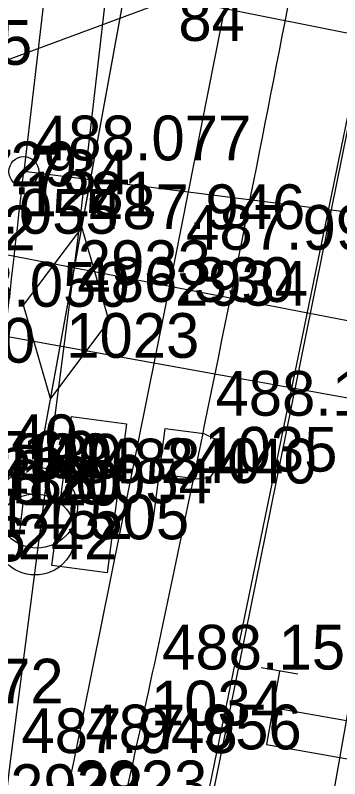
# Model space of a CAD drawing. Extents: x -874038 to -859694, y -1059487 to -1049069.
# Drawn here: x -866521.7 to -866512.99, y -1050215.02 to -1050194.54 of the extents above; entities that cross this region are included whole.
import ezdxf

# ---------------------------------------------------------------- set-up
doc = ezdxf.new("R2010")
doc.units = 0
for name, color, linetype in [('Vrstva 1', 7, 'Continuous'), ('Vrstva 11', 7, 'Continuous'), ('Vrstva 15', 7, 'Continuous'), ('Vrstva 28', 7, 'Continuous'), ('Vrstva 3', 7, 'Continuous'), ('Vrstva 32', 7, 'Continuous'), ('Vrstva 33', 7, 'Continuous'), ('Vrstva 35', 7, 'Continuous'), ('Vrstva 42', 7, 'Continuous'), ('Vrstva 44', 7, 'Continuous'), ('Vrstva 51', 7, 'Continuous'), ('Vrstva 6', 7, 'Continuous'), ('Vrstva 60', 7, 'Continuous'), ('Vrstva 61', 7, 'Continuous')]:
    doc.layers.add(name, color=color, linetype=linetype)

msp = doc.modelspace()

# ---------------------------------------------------------------- linework, layer by layer
at = {"layer": 'Vrstva 1'}
msp.add_line((-866468.882, -1050205.325), (-866521.468, -1050198.731), dxfattribs=at)
for points in [[(-866495.84, -1050119), (-866497.982, -1050130.55), (-866500.06, -1050142.119), (-866502.438, -1050155.401), (-866504.752, -1050168.299), (-866506.931, -1050180.451), (-866509.072, -1050192.436), (-866511.12, -1050203.896), (-866512.818, -1050213.468), (-866513.553, -1050217.613)], [(-866517.952, -1050168.419), (-866518.404, -1050172.485), (-866519.276, -1050179.833), (-866519.503, -1050181.791), (-866519.73, -1050183.748), (-866519.907, -1050185.414), (-866521.468, -1050198.731)]]:
    msp.add_lwpolyline(points, dxfattribs=at)
msp.add_circle((-866521.468, -1050198.731), 0.4, dxfattribs=at)
for points in [[(-866519.023, -1050216.775), (-866518.058, -1050212.394), (-866516.626, -1050205.583), (-866514.162, -1050193.161), (-866511.83, -1050180.683), (-866509.548, -1050168.072), (-866509.135, -1050165.719)], [(-866526.851, -1050238.375), (-866525.504, -1050230.335), (-866524.006, -1050219.807), (-866522.526, -1050207.933), (-866521.468, -1050198.731)]]:
    msp.add_spline(points, degree=3, dxfattribs=at)
at = {"layer": 'Vrstva 11'}
msp.add_line((-866536.39, -1050198.15), (-866507.45, -1050203.77), dxfattribs=at)
at = {"layer": 'Vrstva 15'}
for p, q in [((-866514.12, -1050212.222), (-866515.104, -1050212.046)), ((-866510.848, -1050213.818), (-866514.788, -1050213.118))]:
    msp.add_line(p, q, dxfattribs=at)
msp.add_lwpolyline([(-866514.612, -1050212.134), (-866514.962, -1050214.104), (-866511.024, -1050214.802), (-866510.674, -1050212.832)], dxfattribs=at)
at = {"layer": 'Vrstva 28'}
for p, q in [((-866520.958, -1050205.964), (-866519.702, -1050199.096)), ((-866521.475, -1050202.321), (-866519.911, -1050200.241)), ((-866519.911, -1050200.241), (-866519.185, -1050202.739)), ((-866520.749, -1050204.819), (-866521.475, -1050202.321)), ((-866519.185, -1050202.739), (-866520.749, -1050204.819))]:
    msp.add_line(p, q, dxfattribs=at)
msp.add_lwpolyline([(-866544.37, -1050204.45), (-866541, -1050204.46), (-866531.57, -1050205.56), (-866526.12, -1050206.75), (-866521.22, -1050207.39), (-866520.33, -1050202.53), (-866517.57, -1050187.41), (-866516.24, -1050179.92), (-866510.22, -1050145.73), (-866509.6, -1050138.53)], dxfattribs=at)
at = {"layer": 'Vrstva 3'}
for p, q in [((-866521.593, -1050208.548), (-866521.474, -1050207.556)), ((-866523.519, -1050207.814), (-866521.533, -1050208.052))]:
    msp.add_line(p, q, dxfattribs=at)
for centre in [(-866521.115, -1050207.751), (-866521.165, -1050208.471)]:
    msp.add_circle(centre, 1.084, dxfattribs=at)
at = {"layer": 'Vrstva 32'}
for points in [[(-866521.22, -1050207.39), (-866517.57, -1050187.41), (-866510.18, -1050145.7), (-866509.56, -1050139.49), (-866509.51, -1050138.6)], [(-866544.37, -1050204.45), (-866541, -1050204.46), (-866531.57, -1050205.56), (-866526.12, -1050206.75), (-866521.22, -1050207.39), (-866517.57, -1050187.41), (-866510.18, -1050145.7), (-866509.56, -1050139.49)], [(-866544.37, -1050204.45), (-866541, -1050204.46), (-866531.57, -1050205.56), (-866526.12, -1050206.75), (-866521.22, -1050207.39), (-866517.57, -1050187.41), (-866515.8, -1050177.4)], [(-866544.37, -1050204.45), (-866541, -1050204.46), (-866531.57, -1050205.56), (-866526.12, -1050206.75), (-866521.22, -1050207.39)]]:
    msp.add_lwpolyline(points, dxfattribs=at)
at = {"layer": 'Vrstva 33'}
msp.add_lwpolyline([(-866520.19, -1050205.308), (-866518.714, -1050205.501), (-866519.235, -1050209.496), (-866520.712, -1050209.303)], close=True, dxfattribs=at)
for points in [[(-866518.002, -1050208.114), (-866517.677, -1050205.627)], [(-866517.677, -1050205.627), (-866516.643, -1050205.762)], [(-866516.643, -1050205.762), (-866516.343, -1050205.907), (-866516.177, -1050206.339), (-866516.205, -1050206.558), (-866516.478, -1050206.942), (-866516.803, -1050206.99)], [(-866516.803, -1050206.99), (-866517.838, -1050206.855)]]:
    msp.add_lwpolyline(points, dxfattribs=at)
at = {"layer": 'Vrstva 35'}
msp.add_lwpolyline([(-866544.37, -1050204.45), (-866541, -1050204.46), (-866531.57, -1050205.56), (-866526.12, -1050206.75), (-866521.22, -1050207.39)], dxfattribs=at)
at = {"layer": 'Vrstva 42'}
msp.add_lwpolyline([(-866551.835, -1050204.204), (-866540.302, -1050201.534), (-866529.975, -1050198.723), (-866517.322, -1050194.027), (-866504.812, -1050190.538), (-866506.069, -1050196.918), (-866506.811, -1050202.13), (-866506.292, -1050202.242)], dxfattribs=at)
at = {"layer": 'Vrstva 44'}
for points in [[(-866487.695, -1050063.218), (-866491.446, -1050081.177), (-866505.89, -1050163.565), (-866517.279, -1050219.791), (-866546.351, -1050218.156), (-866558.908, -1050275.234), (-866568.988, -1050294.895), (-866588.978, -1050350.048), (-866609.417, -1050369.06), (-866613.019, -1050391.26), (-866602.498, -1050412.296), (-866589.615, -1050418.846), (-866587.422, -1050422.063)], [(-866505.865, -1050163.637), (-866517.407, -1050219.702)]]:
    msp.add_lwpolyline(points, dxfattribs=at)
at = {"layer": 'Vrstva 51'}
for points in [[(-866521.974, -1050223.122), (-866522.836, -1050222.967), (-866521.832, -1050214.636), (-866520.019, -1050200.577), (-866517.9, -1050182.189), (-866515.129, -1050159.048), (-866512.659, -1050141.491)], [(-866521.974, -1050223.122), (-866520.115, -1050214.536), (-866517.414, -1050201.131), (-866513.829, -1050183.006), (-866509.718, -1050159.96), (-866506.661, -1050142.768)]]:
    msp.add_lwpolyline(points, dxfattribs=at)
at = {"layer": 'Vrstva 6'}
for points in [[(-866499.9, -1050197.588), (-866529.21, -1050191.75)], [(-866468.176, -1050212.865), (-866524.73, -1050202.66)]]:
    msp.add_lwpolyline(points, dxfattribs=at)
at = {"layer": 'Vrstva 60'}
for p, q in [((-866521.468, -1050198.731), (-866521.468, -1050198.731)), ((-866520.019, -1050200.577), (-866520.019, -1050200.577)), ((-866517.414, -1050201.131), (-866517.414, -1050201.131)), ((-866520.33, -1050202.53), (-866520.33, -1050202.53)), ((-866516.626, -1050205.583), (-866516.626, -1050205.583)), ((-866521.22, -1050207.39), (-866521.22, -1050207.39)), ((-866519.71, -1050207.4), (-866519.71, -1050207.4)), ((-866518.058, -1050212.394), (-866518.058, -1050212.394)), ((-866520.115, -1050214.536), (-866520.115, -1050214.536))]:
    msp.add_line(p, q, dxfattribs=at)

# ---------------------------------------------------------------- texts
for s, p in [('84', (-866517.322, -1050195.227)), ('1281', (-866521.468, -1050199.931)), ('2932', (-866524.723, -1050200.845)), ('2933', (-866520.019, -1050201.777)), ('2934', (-866517.414, -1050202.331)), ('1023', (-866520.33, -1050203.73)), ('1030', (-866524.73, -1050203.86)), ('1035', (-866516.626, -1050206.783)), ('1031', (-866524.93, -1050208.47)), ('452', (-866521.22, -1050208.59)), ('505', (-866519.71, -1050208.6)), ('1026', (-866524.98, -1050209.19)), ('1242', (-866522.526, -1050209.133)), ('1034', (-866518.058, -1050213.594)), ('2922', (-866521.832, -1050215.836)), ('2923', (-866520.115, -1050215.736))]:
    msp.add_text(s, height=1.2, dxfattribs=at).set_placement(p)
at = {"layer": 'Vrstva 61'}
for s, p in [('487.885', (-866527.039, -1050195.867)), ('488.077', (-866521.168, -1050198.431)), ('487.729', (-866525.843, -1050199.127)), ('487.734', (-866524.423, -1050199.345)), ('487.946', (-866519.719, -1050200.277)), ('486.055', (-866524.724, -1050200.401)), ('487.997', (-866517.114, -1050200.831)), ('488.050', (-866524.43, -1050202.36)), ('486.330', (-866520.03, -1050202.23)), ('488.169', (-866516.326, -1050205.283)), ('486.140', (-866525.82, -1050206.45)), ('487.560', (-866525.3, -1050206.89)), ('487.600', (-866524.9, -1050206.96)), ('488.130', (-866524.63, -1050206.97)), ('486.240', (-866520.92, -1050207.09)), ('488.440', (-866519.41, -1050207.1)), ('487.600', (-866524.99, -1050207.66)), ('488.120', (-866524.68, -1050207.69)), ('488.054', (-866522.226, -1050207.633)), ('488.150', (-866517.758, -1050212.094)), ('487.672', (-866526.2, -1050213.004)), ('487.956', (-866519.815, -1050214.236)), ('487.948', (-866521.532, -1050214.336))]:
    msp.add_text(s, height=1.2, dxfattribs=at).set_placement(p)

doc.saveas('drawing.dxf')
